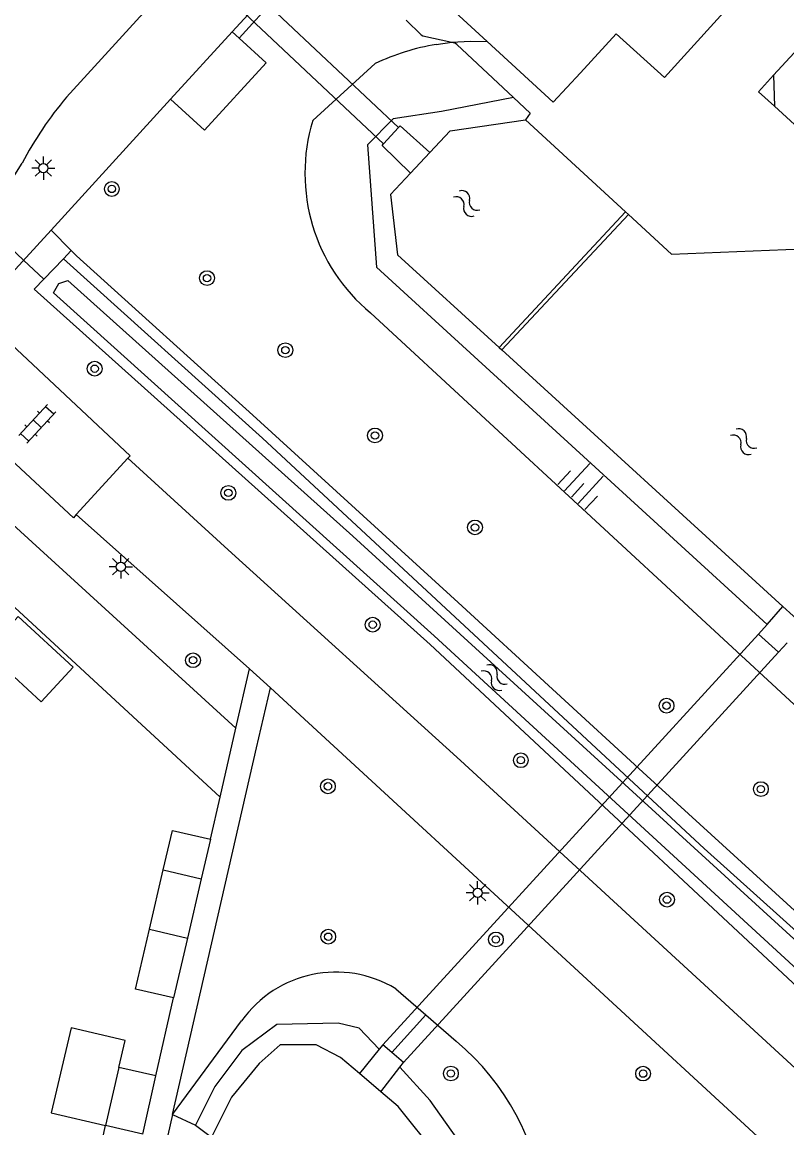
# Model space of a CAD drawing. Extents: x 128000 to 131008, y 398996 to 402500.
# Drawn here: x 129112.3 to 129153.7, y 399302.4 to 399362.3 of the extents above; entities that cross this region are included whole.
import ezdxf

# ---------------------------------------------------------------- set-up
doc = ezdxf.new("R2010")
doc.units = 0
for name, color, linetype in [('gg-afsc-erfafscheiding', 7, 'Continuous'), ('gg-afsc-muur', 7, 'Continuous'), ('gg-bbg-bijgebouw', 7, 'Continuous'), ('gg-bbg-gedigitaliseerde bebouwing', 7, 'Continuous'), ('gg-bbg-gedigitaliseerde bijgebouw', 7, 'Continuous'), ('gg-bbg-hoofdgebouw', 7, 'Continuous'), ('gg-bbg-luifel en loopbrug', 7, 'Continuous'), ('gg-bbg-tussenscheiding', 7, 'Continuous'), ('gg-knt-BGT kruinlijn', 7, 'Continuous'), ('gg-knt-verharding', 7, 'Continuous'), ('gg-knt-verharding nz', 7, 'Continuous'), ('gg-kntw-beschoeiing', 7, 'Continuous'), ('gg-kntw-bovenkant insteek waterloop', 7, 'Continuous'), ('gg-kntw-waterlijn', 7, 'Continuous'), ('gg-kwrk-duiker nz buis', 7, 'Continuous'), ('gg-kwrk-duiker nz vlak', 7, 'Continuous'), ('gg-kwrk-stuw', 7, 'Continuous'), ('gg-kwrk-uitstroombak niveau min 01', 7, 'Continuous'), ('gt-grn-groengrens', 7, 'Continuous'), ('gt-grn-groengrens NZ', 7, 'Continuous'), ('gt-grn-vlakafsluiter', 7, 'Continuous'), ('gt-symb-boom', 7, 'Continuous'), ('gt-symb-klinker verharding', 7, 'Continuous'), ('gt-symb-lichtmast', 7, 'Continuous'), ('gt-symb-talud symbool', 7, 'Continuous'), ('gt-symb-watersymbool', 7, 'Continuous')]:
    doc.layers.add(name, color=color, linetype=linetype)

# ---------------------------------------------------------------- blocks, each defined once
blk = doc.blocks.new('gt0-WA')
at = {"layer": 'gt-symb-watersymbool'}
for centre, start, end in [((-0.323, 0.022), 28.07249, 151.92751), ((0.427, 0.422), 208.07248, 331.92751), ((-0.323, -0.428), 28.07249, 151.92751), ((0.427, -0.028), 208.07248, 331.92751)]:
    blk.add_arc(centre, 0.425, start, end, dxfattribs=at)
blk = doc.blocks.new('gt0-BOOM')
at = {"layer": 'gt-symb-boom'}
for radius in [0.4, 0.2]:
    blk.add_circle((0, 0), radius, dxfattribs=at)
blk = doc.blocks.new('gt0-LMAST')
at = {"layer": 'gt-symb-lichtmast'}
for p, q in [((-0.005, 0.246), (-0.005, 0.621)), ((-0.182, 0.173), (-0.447, 0.438)), ((0.172, 0.173), (0.437, 0.438)), ((-0.255, -0.004), (-0.63, -0.004)), ((-0.182, -0.181), (-0.447, -0.446)), ((-0.005, -0.254), (-0.005, -0.629)), ((0.437, -0.446), (0.172, -0.181)), ((0.245, -0.004), (0.62, -0.004))]:
    blk.add_line(p, q, dxfattribs=at)
blk.add_circle((-0.005, -0.004), 0.25, dxfattribs=at)
blk = doc.blocks.new('gt0-TALUD_1')
at = {"layer": 'gt-symb-talud symbool'}
for p, q in [((-1, -1), (-1, 0)), ((-0.5, -2), (-0.5, 0)), ((0.5, -2), (0.5, 0)), ((1, -1), (1, 0)), ((0, -1), (0, 0))]:
    blk.add_line(p, q, dxfattribs=at)
blk = doc.blocks.new('gt0-KL1')
at = {"layer": 'gt-symb-klinker verharding'}
for p, q in [((-1.15, 0.3), (1.15, 0.3)), ((-1, -0.3), (-1, 0.3)), ((-0.5, 0.3), (-0.5, 0.45)), ((0, -0.3), (0, 0.3)), ((0.5, 0.3), (0.5, 0.45)), ((1, -0.3), (1, 0.3)), ((-1.15, -0.3), (1.15, -0.3)), ((-0.5, -0.45), (-0.5, -0.3)), ((0.5, -0.45), (0.5, -0.3))]:
    blk.add_line(p, q, dxfattribs=at)

msp = doc.modelspace()

# ---------------------------------------------------------------- linework, layer by layer
at = {"layer": 'gg-afsc-erfafscheiding'}
for p, q in [((129135.602, 399361.159), (129135.748, 399361.126)), ((129139.841, 399357.335), (129138.941, 399358.177)), ((129119.58, 399305.26), (129120.53, 399309.47))]:
    msp.add_line(p, q, dxfattribs=at)
for points in [[(129133.119, 399362.365), (129133.944, 399361.568), (129134.036, 399361.507), (129135.602, 399361.159)], [(129138.941, 399358.177), (129135.876, 399361.046), (129135.748, 399361.126)]]:
    msp.add_lwpolyline(points, dxfattribs=at)
at = {"layer": 'gg-afsc-muur'}
for p in [(129107.54, 399334.64), (129122.53, 399318.05)]:
    msp.add_line(p, (129123.054, 399320.334), dxfattribs=at)
at = {"layer": 'gg-bbg-bijgebouw'}
for p, q in [((129119.224, 399313.182), (129119.974, 399316.396)), ((129122.032, 399315.916), (129121.283, 399312.702)), ((129121.283, 399312.702), (129120.53, 399309.47)), ((129117.57, 399305.71), (129116.855, 399302.565)), ((129119.58, 399305.26), (129117.57, 399305.71)), ((129118.865, 399302.108), (129119.58, 399305.26))]:
    msp.add_line(p, q, dxfattribs=at)
for points in [[(129110.397, 399328.232), (129112.12, 399330.096), (129115.099, 399327.357), (129113.375, 399325.493), (129110.397, 399328.232)], [(129120.53, 399309.47), (129118.47, 399309.95), (129119.224, 399313.182)]]:
    msp.add_lwpolyline(points, dxfattribs=at)
at = {"layer": 'gg-bbg-gedigitaliseerde bebouwing'}
for p, q in [((129142.556, 399359.513), (129144.498, 399361.621)), ((129141.09, 399357.917), (129142.556, 399359.513))]:
    msp.add_line(p, q, dxfattribs=at)
msp.add_lwpolyline([(129148.797, 399366.332), (129151.389, 399363.981), (129147.105, 399359.256), (129144.498, 399361.621)], dxfattribs=at)
at = {"layer": 'gg-bbg-gedigitaliseerde bijgebouw'}
for p, q in [((129153.017, 399359.377), (129153.055, 399357.701)), ((129119.974, 399316.396), (129122.032, 399315.916)), ((129116.14, 399299.42), (129116.855, 399302.565))]:
    msp.add_line(p, q, dxfattribs=at)
msp.add_lwpolyline([(129153.017, 399359.377), (129154.131, 399360.596), (129156.289, 399358.624), (129154.357, 399356.511), (129153.055, 399357.701)], dxfattribs=at)
at = {"layer": 'gg-bbg-hoofdgebouw'}
for p, q in [((129134.574, 399363.905), (129137.51, 399361.207)), ((129137.51, 399361.207), (129141.09, 399357.917))]:
    msp.add_line(p, q, dxfattribs=at)
at = {"layer": 'gg-bbg-luifel en loopbrug'}
msp.add_line((129122.53, 399318.05), (129122.032, 399315.916), dxfattribs=at)
for points in [[(129153.017, 399359.377), (129152.199, 399358.483), (129153.055, 399357.701)], [(129119.974, 399316.396), (129120.47, 399318.52), (129122.53, 399318.05)], [(129117.57, 399305.71), (129117.911, 399307.171), (129114.989, 399307.852), (129113.916, 399303.25), (129116.855, 399302.565)]]:
    msp.add_lwpolyline(points, dxfattribs=at)
at = {"layer": 'gg-bbg-tussenscheiding'}
for p, q in [((129119.224, 399313.182), (129121.283, 399312.702)), ((129118.865, 399302.108), (129116.855, 399302.565))]:
    msp.add_line(p, q, dxfattribs=at)
at = {"layer": 'gg-knt-BGT kruinlijn'}
for p, q in [((129134.754, 399361.048), (129135.602, 399361.159)), ((129128.07, 399356.93), (129131.452, 399360.011)), ((129131.199, 399346.521), (129172.021, 399308.805)), ((129132.56, 399309.97), (129134.197, 399308.549)), ((129120.48, 399303.16), (129124.221, 399308.232)), ((129134.197, 399308.549), (129135.833, 399307.127)), ((129120.48, 399303.16), (129105.81, 399238.531))]:
    msp.add_line(p, q, dxfattribs=at)
msp.add_lwpolyline([(129135.602, 399361.159), (129136.594, 399361.221), (129137.51, 399361.207)], dxfattribs=at)
for centre, radius, start, end in [((129136.853, 399348.589), 12.634, 99.56263, 115.30738), ((129137.449, 399354.074), 9.804, 163.06603, 230.39608), ((129129.332, 399304.583), 6.28, 59.06956, 144.47635), ((129127.099, 399296.688), 13.611, 324.42797, 50.08244)]:
    msp.add_arc(centre, radius, start, end, dxfattribs=at)
at = {"layer": 'gg-knt-verharding'}
for p, q in [((129114.733, 399358.184), (129127.644, 399372.313)), ((129128.365, 399366.817), (129123.708, 399361.73)), ((129123.708, 399361.73), (129124.081, 399361.39)), ((129120.378, 399358.086), (129113.905, 399351.004)), ((129111.411, 399353.127), (129112.337, 399354.622)), ((129113.905, 399351.004), (129109.76, 399346.47)), ((129118.063, 399338.659), (129115.271, 399335.619)), ((129124.646, 399327.273), (129115.271, 399335.619)), ((129123.909, 399324.062), (129124.646, 399327.273)), ((129125.774, 399326.235), (129124.646, 399327.273)), ((129125.031, 399322.998), (129125.774, 399326.235)), ((129143.365, 399310.05), (129125.774, 399326.235)), ((129123.054, 399320.334), (129123.909, 399324.062)), ((129120.48, 399303.16), (129125.031, 399322.998)), ((129162.355, 399298.161), (129136.058, 399322.316)), ((129143.365, 399310.05), (129152.372, 399301.762))]:
    msp.add_line(p, q, dxfattribs=at)
for points in [[(129124.081, 399361.39), (129125.551, 399360.048), (129122.21, 399356.412), (129120.378, 399358.086)], [(129111.089, 399345.275), (129111.176, 399345.376), (129118.193, 399338.797), (129118.063, 399338.659)], [(129115.271, 399335.619), (129115.114, 399335.441), (129108.079, 399341.969)], [(129118.063, 399338.659), (129123.484, 399333.705), (129136.058, 399322.316)]]:
    msp.add_lwpolyline(points, dxfattribs=at)
msp.add_arc((129130.379, 399345.073), 20.414, 140.03739, 152.10866, dxfattribs=at)
at = {"layer": 'gg-knt-verharding nz'}
msp.add_line((129123.708, 399361.73), (129120.378, 399358.086), dxfattribs=at)
at = {"layer": 'gg-kntw-beschoeiing'}
for p, q in [((129139.591, 399356.97), (129145.005, 399351.982)), ((129145.005, 399351.982), (129145.152, 399351.846)), ((129138.151, 399344.654), (129138.299, 399344.519)), ((129138.299, 399344.519), (129153.52, 399330.639)), ((129153.52, 399330.639), (129154.629, 399329.628)), ((129131.75, 399304.398), (129130.591, 399305.383))]:
    msp.add_line(p, q, dxfattribs=at)
for points in [[(129134.414, 399355.206), (129135.51, 399356.37), (129139.591, 399356.97)], [(129133.362, 399354.089), (129132.27, 399352.93), (129132.66, 399349.66), (129138.151, 399344.654)], [(129145.152, 399351.846), (129147.48, 399349.7), (129154.551, 399349.993)], [(129130.591, 399305.383), (129129.57, 399306.25), (129128.25, 399306.94), (129126.31, 399306.94), (129125.17, 399305.92), (129123.68, 399304.1), (129122.583, 399301.945)], [(129135.87, 399298.908), (129134.81, 399300.96), (129132.7, 399303.59), (129131.75, 399304.398)]]:
    msp.add_lwpolyline(points, dxfattribs=at)
at = {"layer": 'gg-kntw-bovenkant insteek waterloop'}
for points in [[(129114.572, 399349.444), (129112.983, 399347.81), (129134.433, 399328.579), (129159.405, 399305.298), (129164.768, 399300.785), (129166.001, 399302.522)], [(129166.001, 399302.522), (129149.249, 399317.548), (129125.349, 399339.752), (129114.572, 399349.444)]]:
    msp.add_lwpolyline(points, dxfattribs=at)
at = {"layer": 'gg-kntw-waterlijn'}
msp.add_lwpolyline([(129114.813, 399348.278), (129130.241, 399334.449), (129164.9, 399302.83), (129165.153, 399302.209), (129164.704, 399301.76), (129164.129, 399301.979), (129134.648, 399329.058), (129114.043, 399347.604), (129114.322, 399348.118), (129114.813, 399348.278)], dxfattribs=at)
at = {"layer": 'gg-kwrk-duiker nz buis'}
for p, q in [((129110.084, 399351.553), (129112.416, 399349.376)), ((129112.416, 399349.376), (129113.511, 399348.353))]:
    msp.add_line(p, q, dxfattribs=at)
at = {"layer": 'gg-kwrk-duiker nz vlak'}
for p, q in [((129132.717, 399356.551), (129094.06, 399392.913)), ((129131.903, 399355.669), (129093.24, 399392.037)), ((129131.86, 399306.93), (129152.2, 399329.15)), ((129153.28, 399328.18), (129132.99, 399305.98))]:
    msp.add_line(p, q, dxfattribs=at)
at = {"layer": 'gg-kwrk-stuw'}
for p, q in [((129138.151, 399344.654), (129145.005, 399351.982)), ((129138.299, 399344.519), (129145.152, 399351.846))]:
    msp.add_line(p, q, dxfattribs=at)
at = {"layer": 'gg-kwrk-uitstroombak niveau min 01'}
for p, q in [((129131.903, 399355.669), (129132.717, 399356.551)), ((129133.362, 399354.089), (129134.414, 399355.206)), ((129152.666, 399329.676), (129153.52, 399330.639)), ((129152.2, 399329.15), (129152.666, 399329.676)), ((129153.28, 399328.18), (129152.2, 399329.15)), ((129153.75, 399328.685), (129153.28, 399328.18)), ((129131.86, 399306.93), (129131.673, 399306.703)), ((129132.345, 399306.523), (129131.86, 399306.93)), ((129131.673, 399306.703), (129130.591, 399305.383)), ((129132.99, 399305.98), (129132.345, 399306.523)), ((129131.75, 399304.398), (129132.788, 399305.722)), ((129132.788, 399305.722), (129132.99, 399305.98))]:
    msp.add_line(p, q, dxfattribs=at)
for points in [[(129132.717, 399356.551), (129132.8, 399356.64), (129134.414, 399355.206)], [(129133.362, 399354.089), (129131.82, 399355.58), (129131.903, 399355.669)]]:
    msp.add_lwpolyline(points, dxfattribs=at)
at = {"layer": 'gt-grn-groengrens'}
for p, q in [((129128.721, 399366.484), (129124.081, 399361.39)), ((129114.987, 399349.905), (129113.905, 399351.004)), ((129105.126, 399341.19), (129123.909, 399324.062)), ((129132.345, 399306.523), (129134.197, 399308.549)), ((129120.48, 399303.16), (129121.714, 399302.588)), ((129121.714, 399302.588), (129122.583, 399301.945))]:
    msp.add_line(p, q, dxfattribs=at)
for points in [[(129138.941, 399358.177), (129135.036, 399357.421), (129132.429, 399357.019), (129131.025, 399355.616), (129131.526, 399348.998), (129152.666, 399329.676)], [(129166.426, 399302.996), (129146.155, 399321.479), (129135.933, 399330.851), (129124.827, 399341), (129115.279, 399349.608), (129114.987, 399349.905)], [(129131.673, 399306.703), (129130.582, 399307.832), (129129.443, 399308.104), (129126.131, 399308.042), (129124.231, 399306.625), (129122.769, 399304.68), (129121.714, 399302.588)], [(129113.013, 399233.861), (129115.286, 399233.338), (129116.253, 399233.725), (129118.91, 399235.077), (129127.026, 399270.683), (129129.876, 399282.712), (129136.447, 399290.829), (129137.075, 399291.795), (129137.413, 399293.679), (129137.462, 399295.901), (129137.462, 399298.51), (129136.833, 399300.394), (129135.867, 399301.892), (129134.418, 399303.921), (129132.788, 399305.722)]]:
    msp.add_lwpolyline(points, dxfattribs=at)
at = {"layer": 'gt-grn-groengrens NZ'}
msp.add_line((129114.572, 399349.444), (129114.987, 399349.905), dxfattribs=at)
at = {"layer": 'gt-grn-vlakafsluiter'}
msp.add_line((129139.841, 399357.335), (129139.591, 399356.97), dxfattribs=at)

# ---------------------------------------------------------------- block references
at = {"layer": 'gt-symb-boom'}
for p in [(129117.194, 399353.228), (129122.348, 399348.405), (129126.587, 399344.508), (129116.267, 399343.505), (129131.438, 399339.893), (129123.5, 399336.788), (129136.851, 399334.919), (129131.314, 399329.659), (129121.589, 399327.735), (129147.218, 399325.278), (129139.332, 399322.326), (129128.891, 399320.915), (129152.325, 399320.765), (129147.245, 399314.788), (129128.908, 399312.782), (129137.984, 399312.632), (129135.545, 399305.383), (129145.949, 399305.377)]:
    msp.add_blockref('gt0-BOOM', p, dxfattribs=at)
at = {"layer": 'gt-symb-klinker verharding', "rotation": -132.68995777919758}
msp.add_blockref('gt0-KL1', (129113.155, 399340.527), dxfattribs=at)
at = {"layer": 'gt-symb-lichtmast'}
for p in [(129113.492, 399354.358), (129117.686, 399332.793), (129137, 399315.16)]:
    msp.add_blockref('gt0-LMAST', p, dxfattribs=at)
at = {"layer": 'gt-symb-talud symbool', "xscale": 0.999898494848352, "yscale": 0.9998984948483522, "rotation": 137.22907135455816}
msp.add_blockref('gt0-TALUD_1', (129142.069, 399336.562), dxfattribs=at)
at = {"layer": 'gt-symb-watersymbool'}
for p, rotation in [((129136.364, 399352.48), -42.6899577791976), ((129151.353, 399339.595), -41.99999127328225), ((129137.857, 399326.834), -42.447101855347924)]:
    msp.add_blockref('gt0-WA', p, dxfattribs=dict(at, rotation=rotation))

doc.saveas('drawing.dxf')
